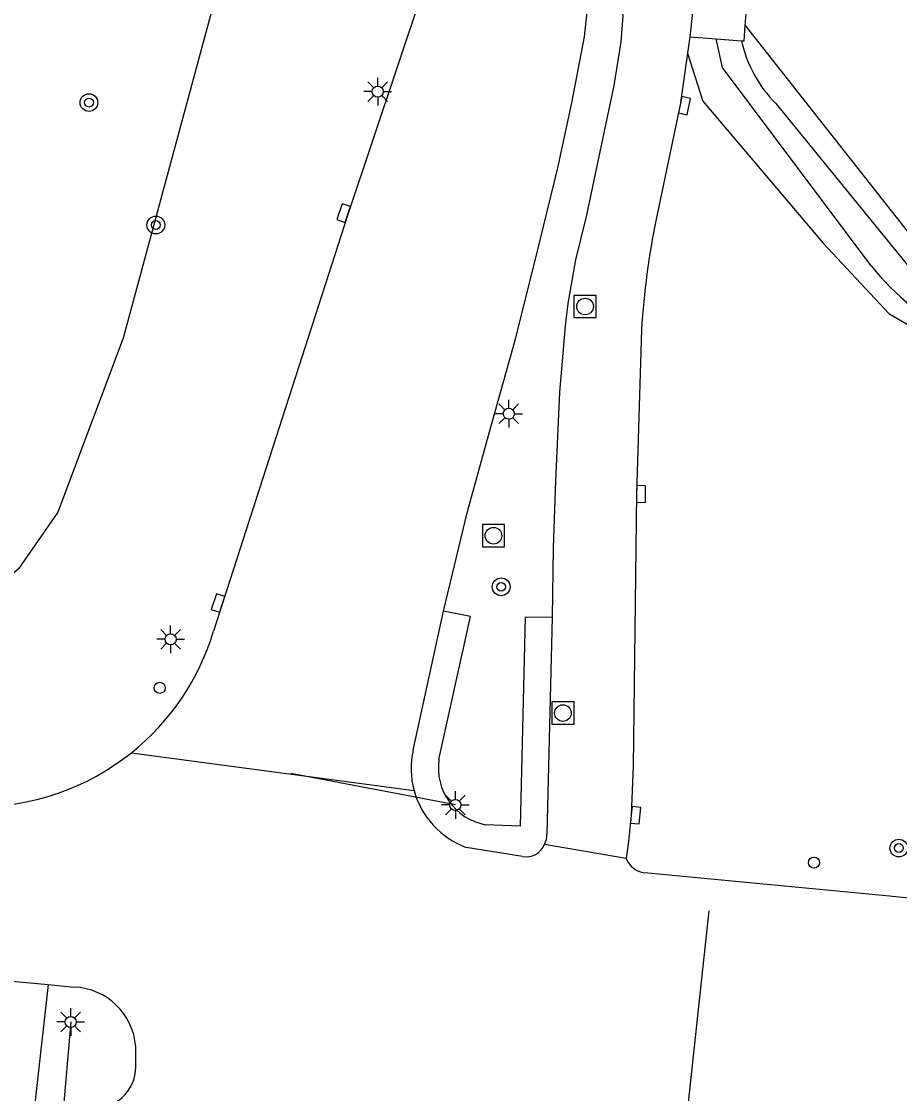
# Model space of a CAD drawing. Extents: x 132994 to 136000, y 393499 to 395512.
# Drawn here: x 133488.21 to 133527.77, y 395045.32 to 395093.64 of the extents above; entities that cross this region are included whole.
import ezdxf

# ---------------------------------------------------------------- set-up
doc = ezdxf.new("R2010")
doc.units = 0
for name, color, linetype in [('gg-knt-BGT kruinlijn', 7, 'Continuous'), ('gg-knt-verharding', 7, 'Continuous'), ('gt-grn-groengrens', 7, 'Continuous'), ('gt-grn-weggrens revisie', 7, 'Continuous'), ('gt-knt-lijn portaal', 7, 'Continuous'), ('gt-symb-boom', 7, 'Continuous'), ('gt-symb-kolk', 7, 'Continuous'), ('gt-symb-lichtmast', 7, 'Continuous'), ('gt-symb-rioolschacht', 7, 'Continuous'), ('gt-symb-verkeersregelinstallatiepaal', 7, 'Continuous')]:
    doc.layers.add(name, color=color, linetype=linetype)

# ---------------------------------------------------------------- blocks, each defined once
blk = doc.blocks.new('gt0-BOOM')
at = {"layer": 'gt-symb-boom'}
for radius in [0.4, 0.2]:
    blk.add_circle((0, 0), radius, dxfattribs=at)
blk = doc.blocks.new('gt0-KOLK')
at = {"layer": 'gt-symb-kolk'}
blk.add_lwpolyline([(0, 0), (0.375, 0), (0.375, 0.4), (-0.375, 0.4), (-0.375, 0), (0, 0)], dxfattribs=at)
blk = doc.blocks.new('gt0-LMAST')
at = {"layer": 'gt-symb-lichtmast'}
for p, q in [((-0.005, 0.246), (-0.005, 0.621)), ((-0.182, 0.173), (-0.447, 0.438)), ((0.172, 0.173), (0.437, 0.438)), ((-0.255, -0.004), (-0.63, -0.004)), ((-0.182, -0.181), (-0.447, -0.446)), ((-0.005, -0.254), (-0.005, -0.629)), ((0.437, -0.446), (0.172, -0.181)), ((0.245, -0.004), (0.62, -0.004))]:
    blk.add_line(p, q, dxfattribs=at)
blk.add_circle((-0.005, -0.004), 0.25, dxfattribs=at)
blk = doc.blocks.new('gt0-RS')
at = {"layer": 'gt-symb-rioolschacht'}
blk.add_lwpolyline([(-0.5, -0.5), (0.5, -0.5), (0.5, 0.5), (-0.5, 0.5)], close=True, dxfattribs=at)
blk.add_circle((0, 0), 0.375, dxfattribs=at)
blk = doc.blocks.new('gt0-VIPAAL')
at = {"layer": 'gt-symb-verkeersregelinstallatiepaal'}
blk.add_circle((0, 0), 0.25, dxfattribs=at)

msp = doc.modelspace()

# ---------------------------------------------------------------- linework, layer by layer
at = {"layer": 'gg-knt-BGT kruinlijn'}
msp.add_lwpolyline([(133505.574, 395118.655), (133498.54, 395100.658), (133492.793, 395079.374), (133489.85, 395071.522), (133488.072, 395068.971), (133485.06, 395066.331), (133480.789, 395064.556), (133476.904, 395063.442)], dxfattribs=at)
at = {"layer": 'gg-knt-verharding'}
for p, q in [((133520.821, 395093.458), (133521.3, 395099.957)), ((133518.324, 395092.946), (133518.219, 395092.207)), ((133518.324, 395092.946), (133519.502, 395092.859)), ((133519.502, 395092.859), (133520.646, 395092.775)), ((133522.193, 395089.946), (133529.108, 395081.446)), ((133505.854, 395060.795), (133507.225, 395067.063)), ((133512.124, 395066.789), (133511.886, 395057.009)), ((133515.555, 395056.676), (133515.446, 395055.909)), ((133510.778, 395056.001), (133508.249, 395056.418)), ((133485.454, 395050.595), (133489.409, 395050.229)), ((133489.409, 395050.229), (133488.814, 395044.875)), ((133489.409, 395050.229), (133490.585, 395050.12)), ((133493.366, 395046.525), (133493.357, 395047.443))]:
    msp.add_line(p, q, dxfattribs=at)
for points in [[(133510.829, 395115.154), (133510.728, 395113.805), (133510.532, 395111.596), (133510.18, 395108.612), (133509.628, 395105.631), (133509.154, 395103.687), (133508.459, 395101.521), (133502.911, 395084.944), (133496.864, 395066.169)], [(133507.225, 395067.063), (133508.311, 395071.553), (133509.369, 395075.422), (133510.459, 395079.273), (133511.423, 395083.165), (133512.37, 395087.048), (133513.012, 395089.982), (133513.571, 395092.95), (133513.788, 395094.934), (133514.23, 395099.943), (133514.592, 395104.956), (133514.667, 395106.923), (133514.63, 395107.939), (133514.535, 395108.937), (133514.244, 395110.908), (133513.974, 395112.903), (133513.942, 395114.922)], [(133516.873, 395114.555), (133515.206, 395092.717), (133514.894, 395090.751), (133513.644, 395084.847), (133513.176, 395082.897), (133512.83, 395080.926), (133512.7, 395079.927), (133512.452, 395076.935), (133512.265, 395072.941), (133512.167, 395069.923), (133512.124, 395066.789)], [(133519.969, 395114.324), (133519.59, 395109.248), (133518.445, 395094.048), (133518.324, 395092.946)], [(133520.646, 395092.775), (133520.77, 395092.766), (133520.821, 395093.458)], [(133526.492, 395082.635), (133519.79, 395091.566), (133519.502, 395092.859)], [(133518.219, 395092.207), (133517.89, 395089.89), (133516.798, 395084.735)], [(133516.14, 395079.76), (133515.926, 395072.348), (133515.774, 395060.077), (133515.683, 395057.888), (133515.555, 395056.676)], [(133507.018, 395060.375), (133508.439, 395066.823), (133507.225, 395067.063)], [(133512.124, 395066.789), (133510.896, 395066.783), (133510.673, 395057.375), (133509.106, 395057.439)], [(133541.699, 395052.702), (133527.32, 395054.223), (133516.278, 395055.275)]]:
    msp.add_lwpolyline(points, dxfattribs=at)
for centre, radius, start, end in [((133526.392, 395094.079), 5.892, 192.7911, 224.5518), ((133554.637, 395077.199), 38.582, 168.7369, 176.1945), ((133535.804, 395090.049), 11.903, 218.5248, 268.6702), ((133486.21, 395069.363), 11.122, 308.6842, 343.3115), ((133486.21, 395069.364), 11.123, 269.6191, 308.6833), ((133509.553, 395059.978), 3.789, 167.5509, 195.2311), ((133509.603, 395060.003), 2.612, 171.8128, 259.026), ((133509.559, 395059.978), 3.794, 195.2116, 249.8032), ((133510.938, 395057.003), 0.948, 331.6122, 0.3743), ((133510.932, 395056.895), 0.907, 260.2302, 337.7713), ((133516.448, 395056.361), 1.099, 204.2755, 261.1083), ((133490.463, 395047.22), 2.903, 4.4134, 87.5842), ((133491.439, 395046.558), 1.927, 265.559, 359.0104)]:
    msp.add_arc(centre, radius, start, end, dxfattribs=at)
at = {"layer": 'gt-grn-groengrens'}
for points in [[(133520.821, 395093.458), (133528.562, 395083.621), (133530.058, 395082.125), (133531.891, 395081.034), (133534.835, 395080.118), (133545.677, 395079.423), (133562.081, 395076.711)], [(133518.219, 395092.207), (133518.906, 395090.053), (133524.326, 395083.653), (133527.292, 395080.476), (133530.747, 395078.463), (133534.609, 395077.391), (133541.57, 395077.234), (133546.157, 395076.039), (133548.118, 395074.377), (133549.793, 395073.729), (133550.927, 395073.732), (133552.32, 395074.253), (133553.899, 395075.385)]]:
    msp.add_lwpolyline(points, dxfattribs=at)
at = {"layer": 'gt-grn-weggrens revisie'}
for p, q in [((133493.162, 395060.681), (133505.898, 395058.983)), ((133515.446, 395055.909), (133511.772, 395056.552))]:
    msp.add_line(p, q, dxfattribs=at)
at = {"layer": 'gt-knt-lijn portaal'}
for p, q in [((133507.762, 395058.331), (133500.343, 395059.74)), ((133518.11, 395043.552), (133519.199, 395053.552)), ((133490.431, 395048.553), (133488.604, 395027.6))]:
    msp.add_line(p, q, dxfattribs=at)

# ---------------------------------------------------------------- block references
at = {"layer": 'gt-symb-boom'}
for p in [(133491.25, 395089.987), (133494.263, 395084.469), (133509.822, 395068.16), (133527.74, 395056.385)]:
    msp.add_blockref('gt0-BOOM', p, dxfattribs=at)
at = {"layer": 'gt-symb-kolk'}
for p, rotation in [((133517.89, 395089.89), -101.9572343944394), ((133502.911, 395084.944), 71.4987012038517), ((133515.926, 395072.348), -90.71020853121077), ((133497.255, 395067.37), 72.16217958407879), ((133515.683, 395057.888), -96.03096952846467)]:
    msp.add_blockref('gt0-KOLK', p, dxfattribs=dict(at, rotation=rotation))
at = {"layer": 'gt-symb-lichtmast'}
for p in [(133504.267, 395090.483), (133510.17, 395075.964), (133494.931, 395065.799), (133507.762, 395058.331), (133490.431, 395048.553)]:
    msp.add_blockref('gt0-LMAST', p, dxfattribs=at)
at = {"layer": 'gt-symb-rioolschacht'}
for p in [(133513.6, 395080.795), (133509.474, 395070.465), (133512.604, 395062.472)]:
    msp.add_blockref('gt0-RS', p, dxfattribs=at)
at = {"layer": 'gt-symb-verkeersregelinstallatiepaal'}
for p in [(133494.44, 395063.607), (133523.918, 395055.732)]:
    msp.add_blockref('gt0-VIPAAL', p, dxfattribs=at)

doc.saveas('drawing.dxf')
